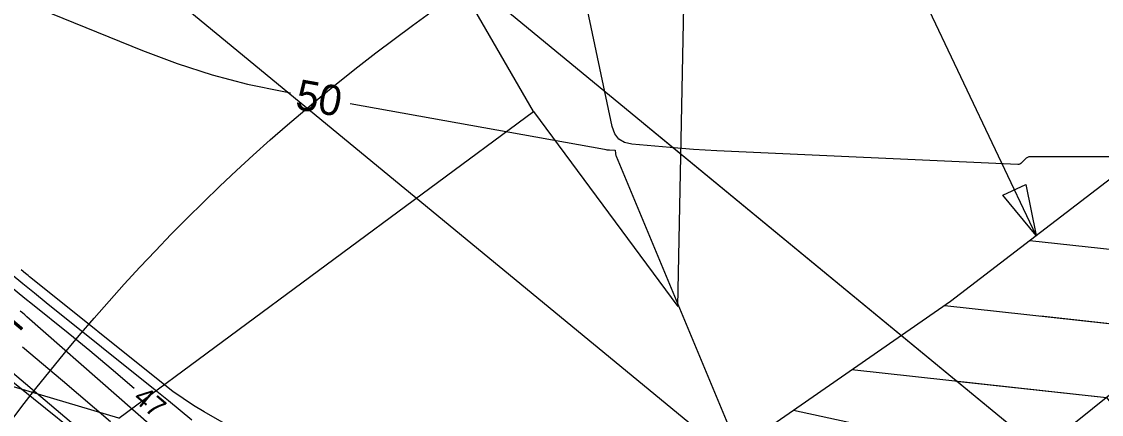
# Model space of a CAD drawing. Extents: x 2384780 to 2405861, y 547869 to 573706.
# Drawn here: x 2392181.3 to 2392288, y 553453.8 to 553492.7 of the extents above; entities that cross this region are included whole.
import ezdxf

# ---------------------------------------------------------------- set-up
doc = ezdxf.new("R2010")
doc.units = 0
for name, color, linetype in [('Old_Level_5', 7, 'Continuous'), ('Old_Level_60', 7, 'Continuous'), ('Old_Level_61', 7, 'Continuous'), ('Old_Level_63', 7, 'Continuous'), ('Prop Buffer Zone 1', 7, 'Continuous'), ('Prop Buffer Zone 2', 7, 'Continuous'), ('Sheet Plan CELL', 7, 'Continuous')]:
    doc.layers.add(name, color=color, linetype=linetype)

msp = doc.modelspace()

# ---------------------------------------------------------------- linework, layer by layer
at = {"layer": 'Old_Level_5'}
msp.add_line((2392281.58, 553471.52125), (2392238.4535, 553562.3435), dxfattribs=at)
msp.add_lwpolyline([(2392280.5645, 553476.574), (2392281.58, 553471.52125), (2392278.306, 553475.50175)], close=True, dxfattribs=at)
at = {"layer": 'Old_Level_60'}
for points in [[(2392192.41, 553456.39875), (2392190.1295, 553458.342), (2392189.073, 553459.2355), (2392188.00975, 553460.121), (2392186.94025, 553460.99875), (2392185.86375, 553461.86825), (2392182.33725, 553464.696), (2392181.5835, 553465.30425), (2392180.8335, 553465.91725), (2392180.0875, 553466.535), (2392179.3455, 553467.1575), (2392169.13725, 553475.7745), (2392167.83575, 553476.8665), (2392166.528, 553477.95075), (2392165.2135, 553479.02725), (2392163.89275, 553480.09575), (2392159.5675, 553483.5735), (2392158.63275, 553484.308), (2392157.68225, 553485.0205), (2392156.7155, 553485.7115), (2392155.733, 553486.3805), (2392144.993, 553493.518)], [(2392204.2655, 553451.25125), (2392199.30625, 553454.0975), (2392198.257, 553454.727), (2392197.23425, 553455.39575), (2392196.23825, 553456.1035), (2392195.269, 553456.8505), (2392182.1875, 553467.3395), (2392182.0545, 553467.44675), (2392181.922, 553467.555), (2392181.79025, 553467.664), (2392181.65925, 553467.774), (2392181.2325, 553468.13425)], [(2392198.088, 553453.26425), (2392196.94325, 553454.21775), (2392195.79125, 553455.163), (2392194.63225, 553456.0995), (2392183.69425, 553464.8695), (2392182.53675, 553465.80375), (2392181.38525, 553466.745), (2392180.2395, 553467.69375)], [(2392199.52025, 553447.909), (2392181.8005, 553463.48575), (2392181.5825, 553463.67625), (2392181.364, 553463.86575), (2392181.14425, 553464.05425)], [(2392174.10925, 553462.09875), (2392195.66825, 553444.75775)], [(2392195.481, 553445.161), (2392176.03575, 553461.60375)]]:
    msp.add_lwpolyline(points, dxfattribs=at)
at = {"layer": 'Old_Level_61'}
for points in [[(2392319.67225, 553479.3005), (2392281.01025, 553479.3005), (2392280.861, 553479.28625), (2392280.72475, 553479.24325), (2392280.60075, 553479.17175), (2392280.4895, 553479.0715), (2392280.147, 553478.697), (2392280.069, 553478.6275), (2392279.9825, 553478.57925), (2392279.887, 553478.55225), (2392279.78275, 553478.5465), (2392250.007, 553479.89525), (2392248.85025, 553479.954), (2392247.694, 553480.026), (2392246.539, 553480.111), (2392245.3845, 553480.209), (2392241.6155, 553480.5505), (2392240.88775, 553480.71375), (2392240.32, 553481.057), (2392239.91225, 553481.58025), (2392239.6645, 553482.28375), (2392236.48575, 553497.31275)], [(2392177.45025, 553496.22975), (2392193.235, 553489.80375), (2392196.644, 553488.518), (2392200.10575, 553487.41475), (2392203.62075, 553486.49375), (2392207.1885, 553485.75525), (2392207.86725, 553485.633)], [(2392213.77225, 553484.56975), (2392238.9095, 553480.04325), (2392239.0295, 553480.0235), (2392239.14975, 553480.008), (2392239.27075, 553479.9965), (2392239.392, 553479.989), (2392239.95925, 553479.9635), (2392239.95925, 553479.9635), (2392239.9595, 553479.9635), (2392239.9595, 553479.9635), (2392239.95975, 553479.9635), (2392239.96, 553479.96325), (2392239.96, 553479.96325), (2392239.96, 553479.96325), (2392239.96, 553479.96325), (2392239.96, 553479.963), (2392239.988, 553479.63175), (2392239.99675, 553479.5615), (2392240.01075, 553479.4925), (2392240.03, 553479.42475), (2392240.05475, 553479.35825), (2392254.40775, 553444.94075)], [(2392190.0445, 553453.08475), (2392188.4705, 553454.44825), (2392186.89025, 553455.80425), (2392185.30325, 553457.15275), (2392181.3645, 553460.48325)]]:
    msp.add_lwpolyline(points, dxfattribs=at)
at = {"layer": 'Old_Level_63'}
for p, q in [((2392190.8755, 553453.4645), (2392231.874, 553483.798)), ((2392231.874, 553483.798), (2392246.14875, 553464.5045))]:
    msp.add_line(p, q, dxfattribs=at)
for points in [[(2392231.874, 553483.798), (2392214.984, 553513.00625), (2392182.01725, 553507.322)], [(2392246.14875, 553464.5045), (2392246.886, 553500.85825), (2392277.8395, 553506.19575)], [(2392190.8755, 553453.4645), (2392151.95425, 553465.03875), (2392118.6825, 553459.3015)]]:
    msp.add_lwpolyline(points, dxfattribs=at)
msp.add_circle((2392330.5416, 553340.35211), 187.93516, dxfattribs=at)
at = {"layer": 'Prop Buffer Zone 1'}
msp.add_lwpolyline([(2392191.17205, 553499.22708), (2392275.10975, 553430.0915), (2392336.966, 553378.794), (2392350.49125, 553367.66725), (2392422.729, 553310.96475)], dxfattribs=at)
at = {"layer": 'Prop Buffer Zone 2'}
for points in [[(2392205.49691, 553513.33903), (2392287.851, 553445.50775), (2392333.07175, 553408.00625), (2392451.6745, 553309.026)], [(2392242.81025, 553482.60575), (2392287.851, 553445.50775), (2392333.07175, 553408.00625)]]:
    msp.add_lwpolyline(points, dxfattribs=at)
at = {"layer": 'Sheet Plan CELL'}
for points in [[(2392223.202, 553430.397), (2392273.12275, 553465.0355), (2392312.80475, 553495.46725), (2392350.481, 553528.6095)], [(2392236.757, 553421.35325), (2392283.34075, 553451.334), (2392322.0415, 553482.38525), (2392359.045, 553516.17025)], [(2392280.95225, 553471.04), (2392304.66075, 553468.44), (2392307.89675, 553464.407), (2392304.11025, 553441.17025)], [(2392272.56, 553464.604), (2392296.59475, 553461.96825), (2392299.8305, 553457.93525), (2392296.0045, 553434.457)], [(2392282.05675, 553463.5625), (2392296.59475, 553461.96825), (2392299.8305, 553457.93525), (2392297.59225, 553444.19975)], [(2392263.354, 553458.25725), (2392288.5285, 553455.4965), (2392291.7645, 553451.46325), (2392288.404, 553430.841)], [(2392273.99075, 553457.09075), (2392288.5285, 553455.4965), (2392291.7645, 553451.46325), (2392289.52625, 553437.728)], [(2392257.579, 553454.25025), (2392280.23775, 553449.337), (2392283.036, 553444.98875), (2392277.8115, 553425.8015)]]:
    msp.add_lwpolyline(points, dxfattribs=at)

# ---------------------------------------------------------------- texts
at = {"layer": 'Old_Level_60'}
msp.add_text('47', height=2, rotation=319.5645639, dxfattribs=at).set_placement((2392192.193, 553455.27))
at = {"layer": 'Old_Level_61'}
for s, rotation, p in [('50', 349.791775, (2392208.2295, 553484.04375)), ('45', 319.6115306, (2392176.348, 553462.7705))]:
    msp.add_text(s, height=3, rotation=rotation, dxfattribs=at).set_placement(p)

doc.saveas('drawing.dxf')
